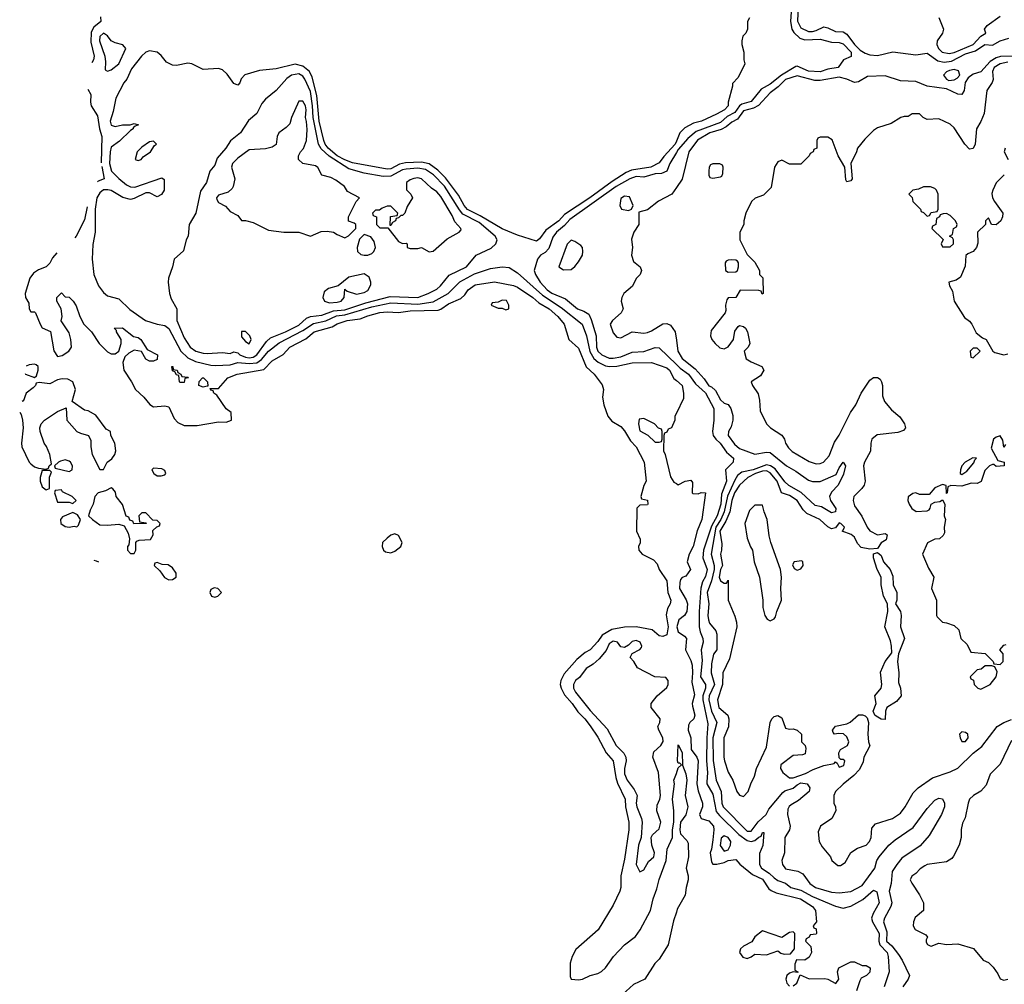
# Model space of a CAD drawing. Header units: inches. Extents: x 2380053 to 2584298, y 380219 to 546618.
# Tile 314 of 656: x 2536572 to 2541712, y 403484 to 408520. Entities that reach past the tile are written whole.
import ezdxf

# ---------------------------------------------------------------- set-up
doc = ezdxf.new("R2010")
doc.units = ezdxf.units.IN
doc.header["$MEASUREMENT"] = 0
doc.layers.add('C5430', color=7, linetype='Continuous')
doc.layers.add('C5440', color=7, linetype='Continuous')

msp = doc.modelspace()

# ---------------------------------------------------------------- linework, layer by layer
at = {"layer": 'C5430', "color": 2}
for points, elevation in [([(2536994.4, 408534.4), (2536994.8, 408510), (2536958.4, 408481.6), (2536944.4, 408455.6), (2536942.6, 408402.6), (2536961.3, 408330), (2536957.6, 408310), (2536948.1, 408295.6)], 2), ([(2540000, 407886.2), (2539993.4, 407870), (2539934.2, 407805.8), (2539910, 407772), (2539866, 407750), (2539765.4, 407734.6), (2539737.8, 407722.2), (2539664.2, 407675.8), (2539548.5, 407590), (2539416.3, 407503.7), (2539386.7, 407470), (2539318.6, 407421.4), (2539284.9, 407375.1), (2539270, 407364.5), (2539170, 407395.4), (2539090, 407428.5), (2538976.3, 407496.3), (2538910, 407529.8), (2538892.4, 407550), (2538863.4, 407603.4), (2538794.8, 407694.8), (2538754.8, 407734.8), (2538710, 407767.9), (2538670, 407776.8), (2538586.5, 407773.5), (2538554.3, 407765.7), (2538510, 407741.2), (2538490, 407739.8), (2538310, 407773.3), (2538270, 407788.1), (2538229.7, 407810), (2538183.1, 407850), (2538167.1, 407870), (2538158.9, 407890), (2538135.5, 407990), (2538123.5, 408123.5), (2538099.5, 408219.5), (2538084.4, 408250), (2538050, 408277.2), (2538010, 408287.4), (2537910, 408263.9), (2537824.5, 408255.5), (2537748, 408232), (2537729, 408211), (2537720.5, 408190), (2537710, 408178), (2537690, 408187), (2537655.9, 408235.9), (2537630, 408258), (2537610, 408264.7), (2537530, 408259.3), (2537470, 408289.6), (2537450, 408292.8), (2537390, 408280.5), (2537370, 408282.6), (2537338.2, 408298.2), (2537310, 408333), (2537290, 408349.7), (2537250, 408356.9), (2537230.8, 408350), (2537207.7, 408330), (2537155.9, 408264.1), (2537131, 408210), (2537116, 408190), (2537074, 408110), (2537059.9, 408040.1), (2537044.4, 407990), (2537048.9, 407968.9), (2537070, 407963), (2537109.4, 407970.6), (2537149.2, 407970.8), (2537170, 407978), (2537191.6, 407971.6), (2537175.3, 407964.7), (2537164.7, 407955.3), (2537164.7, 407950), (2537150, 407941.2), (2537093.6, 407886.4), (2537050, 407855.1), (2537044.4, 407830), (2537041.2, 407770), (2537052, 407730), (2537090, 407690.4), (2537130, 407657.6), (2537150, 407648), (2537173.8, 407646.2), (2537314.4, 407694.4), (2537325.4, 407685.4), (2537326.8, 407630), (2537312.7, 407607.3), (2537290, 407596), (2537250, 407616), (2537230, 407616), (2537170, 407586.6), (2537150, 407582), (2537110, 407591.5), (2537050, 407628.4), (2537032.5, 407632.5), (2537010, 407631.9), (2536990, 407615.4), (2536975.2, 407590), (2536965.2, 407530), (2536966, 407410), (2536953, 407347), (2536950.3, 407270), (2536958.9, 407190), (2536983.7, 407130), (2537010, 407095.5), (2537030, 407079.1), (2537090, 407062), (2537147.6, 407007.6), (2537229, 406949), (2537290, 406930.7), (2537330, 406924), (2537350, 406907.3), (2537412.9, 406790), (2537450, 406754.3), (2537490, 406735.3), (2537570, 406715.6), (2537594.1, 406714.1), (2537670, 406717.5), (2537710, 406730.2), (2537770, 406724.6), (2537810, 406729.3), (2537834.7, 406745.3), (2537871.1, 406790), (2537926.6, 406833.4), (2538050, 406898), (2538105.6, 406934.4), (2538170, 406948.5), (2538226.6, 406973.4), (2538270, 406979.8), (2538410, 407020.5), (2538510, 407041), (2538650, 407035.3), (2538730, 407047.2), (2538809.6, 407090), (2538869.1, 407150.9), (2538946.4, 407193.6), (2539030, 407221.7), (2539090, 407230.4), (2539126.9, 407226.9), (2539170, 407198.4), (2539301.2, 407081.2), (2539398.1, 407018.1), (2539508.5, 406930), (2539531.4, 406870), (2539548.1, 406788.1), (2539570, 406751.8), (2539591.6, 406731.6), (2539630, 406712.4), (2539651, 406709), (2539690, 406711.3), (2539770, 406728.8), (2539870.4, 406730.4), (2539950, 406702), (2539964, 406690), (2539987.6, 406647.6), (2540000, 406636.7)], 6), ([(2536927.1, 408157.7), (2536944, 408130), (2536941.6, 408090), (2536944.9, 408070), (2536977.7, 408017.7), (2536988.2, 407950), (2537001.6, 407910), (2536996.6, 407772.7)], 2), ([(2540000, 407826.6), (2539965.5, 407770), (2539950, 407729.6), (2539922.8, 407717.2), (2539890, 407714.8), (2539830, 407698.7), (2539790, 407700.9), (2539757.1, 407690), (2539686, 407650), (2539443.1, 407476.9), (2539415.2, 407444.8), (2539374.4, 407410), (2539355.6, 407384.4), (2539334.1, 407325.9), (2539314.6, 407305.4), (2539290.8, 407290), (2539274.8, 407270), (2539258, 407210), (2539263.8, 407190), (2539288.8, 407150), (2539326.4, 407110), (2539350, 407092.4), (2539422, 407062), (2539484, 407010), (2539517.7, 406997.7), (2539542.3, 406982.3), (2539555.6, 406955.6), (2539581.1, 406870), (2539583.6, 406810), (2539590.4, 406790), (2539610.6, 406770), (2539650, 406753.4), (2539670, 406752.9), (2539710, 406760.3), (2539770, 406783.7), (2539830, 406787.2), (2539890, 406808.7), (2539910, 406806.4), (2540000, 406720.4)], 10), ([(2537000.1, 407753), (2537013.4, 407690), (2536982.4, 407677.6), (2536977.6, 407673.4)], 2), ([(2540000, 407644.7), (2539976, 407610), (2539907.5, 407572.5), (2539850, 407528), (2539804.7, 407515.3), (2539804.7, 407450), (2539778, 407410), (2539766.4, 407373.6), (2539771, 407330), (2539766, 407290), (2539776.9, 407256.9), (2539811.3, 407230), (2539818, 407210), (2539811.3, 407190), (2539790.7, 407169.3), (2539770.6, 407129.4), (2539726, 407090), (2539716, 407070), (2539711.3, 407050), (2539722, 407010), (2539712, 406990), (2539666, 406950), (2539654.8, 406930), (2539670, 406886), (2539690, 406862.8), (2539710, 406858.8), (2539770, 406890.8), (2539830, 406884), (2539850, 406887.3), (2539870, 406894.8), (2539930, 406932), (2539950, 406934), (2539970, 406924.7), (2539994, 406890), (2540000, 406847.2)], 14), ([(2536924.8, 407543), (2536910, 407475.3), (2536866, 407390), (2536859.2, 407381.1)], 2), ([(2536766.5, 407302.6), (2536742.9, 407277.1), (2536730, 407249.2), (2536710, 407229.2), (2536670, 407214), (2536643.4, 407196.6), (2536624.9, 407170), (2536601, 407090), (2536602, 407070), (2536619.6, 407039.6), (2536622, 407010), (2536630, 406994), (2536650, 406994), (2536654, 406990), (2536678, 406930), (2536690, 406912), (2536732, 406892), (2536750.9, 406790.9), (2536770, 406762), (2536793.6, 406766.4), (2536828, 406790), (2536842, 406810), (2536839, 406850), (2536830, 406886), (2536788, 406948), (2536794, 406970), (2536789, 407010), (2536766, 407050), (2536766, 407070), (2536790, 407094), (2536810, 407074), (2536830, 407072), (2536851.1, 407051.1), (2536866.4, 407026.4), (2536886, 406970), (2536906.8, 406930), (2536946, 406890), (2536986, 406830), (2537030, 406786), (2537050, 406776), (2537070, 406776), (2537088.7, 406790), (2537102, 406830), (2537102, 406850), (2537078, 406890), (2537078, 406898), (2537066, 406910), (2537109.1, 406910.9), (2537166, 406866), (2537190, 406861), (2537204.7, 406850), (2537238, 406798), (2537291.3, 406770), (2537290, 406746), (2537270, 406738), (2537250, 406738), (2537230, 406748), (2537208, 406788), (2537170, 406794), (2537141.4, 406778.6), (2537120.7, 406759.3), (2537111, 406730), (2537114.8, 406690), (2537156, 406630), (2537176, 406590), (2537220.7, 406550), (2537250.7, 406510.7), (2537270, 406498), (2537330, 406504.7), (2537350, 406498), (2537378, 406438), (2537397.3, 406417.3), (2537430, 406402), (2537498.6, 406401.4), (2537610, 406421), (2537650, 406418), (2537678, 406430), (2537675.3, 406470), (2537650, 406488), (2537600.4, 406560.4), (2537586, 406570), (2537582, 406582), (2537570, 406586), (2537566, 406594), (2537610, 406594), (2537658, 406650), (2537708, 406670), (2537846.2, 406693.8), (2537890, 406738.8), (2537947.2, 406772.8), (2537982.7, 406810), (2538065.3, 406854.7), (2538110, 406890.3), (2538204, 406916), (2538230, 406931.8), (2538282, 406950), (2538350, 406957.6), (2538390, 406974.6), (2538451.7, 406991.7), (2538490, 406994.9), (2538550, 406992.2), (2538610, 407000.3), (2538756.1, 407003.9), (2538771.1, 407008.9), (2538810, 407035.8), (2538875.1, 407064.9), (2538895.9, 407084.1), (2538914, 407110), (2538950, 407136.3), (2539050, 407150.7), (2539150, 407133), (2539170, 407124), (2539250.5, 407070), (2539281.7, 407041.7), (2539335.5, 407010), (2539380.7, 406970), (2539414, 406930), (2539438.8, 406850), (2539490, 406804.7), (2539528.5, 406708.5), (2539570.8, 406670), (2539613.2, 406613.2), (2539618.8, 406590), (2539614.8, 406550), (2539620.7, 406510), (2539642, 406450), (2539663.4, 406423.4), (2539710, 406395.8), (2539730, 406373), (2539760.7, 406320.7), (2539790.4, 406290), (2539832.4, 406210), (2539842, 406110), (2539831, 406089), (2539814, 406030), (2539818, 406018), (2539850, 406012), (2539851.1, 405991.1), (2539850, 405988), (2539810, 405986), (2539794, 405970), (2539791.3, 405850), (2539811.6, 405808.4), (2539811.6, 405788.4), (2539802, 405770), (2539804.7, 405750), (2539822, 405730), (2539879.8, 405699.8), (2539899.8, 405679.8), (2539911, 405650), (2539950, 405591.3), (2539955.3, 405530), (2539970.4, 405490), (2539967.7, 405470), (2539954.6, 405445.4), (2539947.5, 405412.5), (2539956.4, 405350), (2539950, 405309.2), (2539930, 405299.3), (2539910, 405302.7), (2539873.8, 405333.8), (2539790, 405349.5), (2539729.3, 405349.3), (2539663.7, 405336.3), (2539613.3, 405306.7), (2539590, 405273.2), (2539550.5, 405230), (2539524.4, 405215.6), (2539480.5, 405179.5), (2539414.3, 405105.7), (2539396.4, 405070), (2539394, 405050), (2539398.4, 405030), (2539415.9, 404995.9), (2539455.8, 404950), (2539485.8, 404905.8), (2539522, 404870), (2539550, 404834), (2539590, 404774.8), (2539633.3, 404693.3), (2539670.2, 404650.2), (2539683.8, 404563.8), (2539693.4, 404533.4), (2539732.9, 404450), (2539734.6, 404410), (2539751.8, 404330), (2539751.7, 404290), (2539730, 404138), (2539710.3, 404050), (2539710.3, 403990), (2539704.4, 403970), (2539670, 403897.2), (2539591.3, 403768.7), (2539474.4, 403665.6), (2539456.4, 403630), (2539445.7, 403594.3), (2539445.5, 403525.5), (2539450.9, 403510.9), (2539490, 403507.3), (2539510, 403510.7), (2539549.7, 403530.3), (2539590, 403540.4), (2539610, 403550.6), (2539629.4, 403570), (2539672.7, 403630), (2539729.6, 403690), (2539786.3, 403733.7), (2539811.3, 403768.7), (2539865.1, 403870), (2539878.4, 403930), (2539898.3, 403981.7), (2539910, 404031.3), (2539947.3, 404130), (2539952.7, 404190), (2539979, 404250), (2539979, 404290), (2539986, 404330), (2539986, 404390), (2539979.5, 404450), (2539989.6, 404530), (2539987.6, 404550), (2540000, 404585.4)], 2), ([(2536600.2, 406672.1), (2536602, 406670), (2536650, 406652), (2536659, 406661), (2536668.7, 406690), (2536668, 406710), (2536658, 406718), (2536650, 406722)], 2), ([(2536650, 406722), (2536621.4, 406718.6), (2536605.5, 406710.4)], 2), ([(2536572, 406470.6), (2536578.8, 406458.8), (2536587.3, 406430), (2536590.5, 406389.5), (2536582, 406310), (2536584, 406290), (2536621, 406210), (2536630, 406201), (2536650, 406186), (2536670, 406178), (2536710, 406174), (2536722, 406178), (2536726, 406190), (2536738, 406202), (2536729.3, 406250), (2536712.3, 406292.3), (2536699, 406310), (2536679, 406370), (2536677.2, 406390), (2536684, 406410), (2536702, 406430), (2536770, 406474), (2536814, 406494), (2536818.8, 406430), (2536870.7, 406370.7), (2536890, 406361), (2536932, 406350), (2536943.6, 406323.6), (2536942.8, 406290), (2536951, 406250), (2536990, 406172), (2537010, 406172), (2537028.7, 406210), (2537052.3, 406227.7), (2537069, 406250), (2537073.2, 406270), (2537069.1, 406309.1), (2537048, 406350), (2537046, 406370), (2537023.1, 406383.1), (2536970, 406455.3), (2536930, 406478), (2536910, 406482), (2536846, 406526), (2536864, 406590), (2536848.7, 406630), (2536823.2, 406643.2), (2536794.4, 406645.6)], 2), ([(2536794.4, 406645.6), (2536770, 406639), (2536730, 406619), (2536674, 406626), (2536658, 406622), (2536654, 406610), (2536642, 406598), (2536606, 406570), (2536590, 406526), (2536586.4, 406531.4)], 2), ([(2540000, 406466.6), (2539992, 406450), (2539991.6, 406428.4), (2539974, 406390), (2539958, 406382), (2539950, 406366), (2539938, 406362), (2539934, 406350), (2539932, 406270), (2539942, 406250), (2539970, 406134), (2539986, 406106), (2540000, 406097.8)], 6), ([(2536985, 405687.3), (2536973.6, 405693.6), (2536960.8, 405696.9)], 2), ([(2540000, 403861.5), (2539985.2, 403814.8), (2539957.3, 403690), (2539910, 403615.3), (2539887.7, 403592.3), (2539836, 403510), (2539776.3, 403483.7), (2539718, 403430), (2539690, 403412.7), (2539650, 403392.3), (2539514.9, 403345.1), (2539498.8, 403321.2), (2539498.4, 403290), (2539508.8, 403268.8), (2539530, 403253), (2539550, 403248.2), (2539610, 403248.2), (2539708, 403270), (2539790, 403299.1), (2539851.9, 403308.1), (2539910, 403324.9), (2539947.1, 403327.1), (2539990, 403317.3), (2540000, 403320.8)], 2)]:
    msp.add_lwpolyline(points, dxfattribs=dict(at, elevation=elevation))
for points, elevation in [([(2537010, 408449.6), (2536990, 408432), (2536988, 408410), (2537017.1, 408330), (2537020.7, 408299.3), (2537018, 408258), (2537030, 408252), (2537050, 408258), (2537088.7, 408290), (2537126.6, 408370), (2537110, 408389.3), (2537070, 408398.7), (2537049.6, 408409.6), (2537030, 408436.2)], 6), ([(2538030, 408236.9), (2537991, 408230), (2537966.9, 408213.1), (2537910.4, 408149.6), (2537854.9, 408105.1), (2537836.7, 408083.3), (2537810.6, 408030), (2537766.6, 407993.4), (2537724, 407930), (2537672, 407888), (2537647.7, 407850), (2537603.4, 407796.6), (2537590, 407761.2), (2537564, 407730), (2537547.3, 407670), (2537515.3, 407624.7), (2537490.7, 407510), (2537457.3, 407450), (2537450.8, 407390), (2537441, 407370), (2537426.8, 407313.2), (2537378.8, 407270), (2537370.5, 407230), (2537348.4, 407170), (2537346.4, 407150), (2537354.4, 407090), (2537363.4, 407063.4), (2537392.7, 407010), (2537393, 406950), (2537430, 406858.8), (2537462, 406810), (2537491, 406790), (2537530, 406779.5), (2537550, 406777.1), (2537630, 406782.8), (2537670, 406778), (2537690, 406786.8), (2537710, 406780.7), (2537720.7, 406770), (2537750, 406758), (2537770, 406754.4), (2537790, 406757.8), (2537809.6, 406770), (2537860.6, 406839.4), (2537881.7, 406858.3), (2537959.5, 406890), (2538030, 406926), (2538070, 406961.1), (2538089.8, 406970.2), (2538150, 406976.9), (2538210, 407000.6), (2538270, 407005.5), (2538378.4, 407041.6), (2538505.2, 407074.8), (2538650, 407069.2), (2538705.2, 407090), (2538750, 407113.4), (2538769.3, 407130), (2538813.6, 407186.4), (2538904, 407230), (2538955.3, 407290), (2539033.3, 407326.7), (2539057.2, 407350), (2539063.7, 407370), (2539054.5, 407390), (2538970, 407462), (2538885.4, 407505.4), (2538867.3, 407527.3), (2538790, 407650.9), (2538732.2, 407710), (2538690, 407738.8), (2538650, 407744.8), (2538590, 407740.3), (2538570, 407736.8), (2538510, 407703.9), (2538470, 407702.2), (2538370, 407718.7), (2538290, 407742.2), (2538186.7, 407806.7), (2538145.4, 407845.4), (2538131.6, 407870), (2538103.9, 408010), (2538101.2, 408070), (2538090, 408144.5), (2538061.1, 408210), (2538050, 408225.6)], 10), ([(2538050, 408095.3), (2538030, 408095.3), (2537991, 408010), (2537982.8, 407977.2), (2537963.5, 407956.5), (2537924.7, 407930), (2537916, 407910), (2537910, 407868.7), (2537890, 407854), (2537854.4, 407845.6), (2537770, 407841.2), (2537710, 407797.2), (2537682.8, 407770), (2537677.3, 407750), (2537694.8, 407690), (2537686, 407650), (2537681, 407639), (2537659.8, 407620.2), (2537610, 407604), (2537598.8, 407590), (2537600.7, 407580.7), (2537610, 407566), (2537646.4, 407546.4), (2537670, 407518), (2537710, 407498), (2537730, 407471.3), (2537750, 407471), (2537790, 407461), (2537870, 407422), (2537950.6, 407410.6), (2538030, 407410.8), (2538090, 407390.7), (2538145.1, 407414.9), (2538176.8, 407416.8), (2538210.9, 407410.9), (2538230, 407398), (2538270, 407382), (2538288.4, 407391.6), (2538326, 407430), (2538326, 407450), (2538318, 407458), (2538288.7, 407468.7), (2538288, 407490), (2538328.4, 407571.6), (2538346, 407590), (2538283.1, 407623.1), (2538268, 407650), (2538223.1, 407683.1), (2538196.4, 407696.4), (2538150, 407708.7), (2538128.7, 407748.7), (2538116.4, 407756.4), (2538050, 407768.7), (2538028, 407790), (2538028, 407810), (2538038, 407830), (2538053.2, 407846.8), (2538069, 407890), (2538072.8, 407947.2), (2538070, 407988), (2538063.7, 408010), (2538067.3, 408050), (2538064.5, 408070)], 14), ([(2537270, 407886), (2537250, 407882), (2537210, 407855.3), (2537184.7, 407830), (2537174, 407790), (2537190, 407784.7), (2537206, 407790), (2537216.4, 407803.6), (2537255.3, 407830), (2537276.4, 407863.6), (2537286, 407870)], 10), ([(2538650, 407694), (2538630, 407691.8), (2538610, 407684), (2538591.3, 407670), (2538592, 407632), (2538614, 407610), (2538622, 407590), (2538595.3, 407544.7), (2538582, 407510), (2538570, 407498), (2538562, 407498), (2538550, 407486), (2538538, 407482), (2538534, 407470), (2538518, 407462), (2538510, 407446), (2538506, 407446), (2538507.3, 407492.7), (2538542, 407498), (2538546, 407510), (2538510, 407546), (2538490, 407546), (2538463.6, 407536.4), (2538450, 407526), (2538430, 407526), (2538414, 407510), (2538418, 407498), (2538434, 407490), (2538434, 407450), (2538452.7, 407432.7), (2538494, 407434), (2538550, 407362), (2538570, 407352), (2538590, 407354), (2538594, 407350), (2538594, 407330), (2538610, 407324.7), (2538650, 407324.7), (2538670, 407331.3), (2538710, 407307.3), (2538730, 407311), (2538803.2, 407376.8), (2538866, 407410), (2538876.4, 407423.6), (2538875.3, 407430), (2538844.1, 407464.1), (2538830, 407497.2), (2538770, 407597.2), (2538750, 407621.2), (2538721.2, 407641.2), (2538670, 407689)], 14), ([(2539730, 407598), (2539710, 407586), (2539704.7, 407550), (2539714, 407530), (2539750, 407524.7), (2539766, 407530), (2539775.3, 407550), (2539754.6, 407594.6)], 14), ([(2538370, 407398), (2538346.4, 407373.6), (2538334, 407330), (2538336, 407310), (2538353.7, 407293.7), (2538370.5, 407290.5), (2538390, 407290.4), (2538410, 407299.1), (2538420.9, 407310), (2538429.4, 407330), (2538422, 407362), (2538405.6, 407385.6)], 14), ([(2539450, 407368.7), (2539430, 407348), (2539386, 407230), (2539410, 407214.8), (2539450, 407216), (2539470, 407231), (2539490, 407256), (2539509.4, 407290), (2539511.8, 407310), (2539509.2, 407330), (2539500.9, 407340.9), (2539470, 407362)], 14), ([(2538370, 407194), (2538290, 407175.3), (2538234, 407130), (2538183.5, 407116.5), (2538160.7, 407099.3), (2538154.8, 407070), (2538162.8, 407050), (2538190, 407042.6), (2538230, 407044.9), (2538249.6, 407050.4), (2538266, 407070), (2538270, 407114), (2538282, 407102), (2538330, 407087.3), (2538370, 407096), (2538390, 407106.8), (2538404.7, 407135.3), (2538405.2, 407150), (2538395.5, 407175.5)], 14), ([(2539090, 407055.3), (2539070, 407046), (2539038, 407042), (2539034, 407030), (2539070, 407014), (2539090, 407014), (2539110, 407004.7), (2539126, 407010), (2539126, 407030), (2539113.6, 407053.6)], 2), ([(2537730, 406892.3), (2537730, 406864.9), (2537750, 406839.3), (2537770, 406828.4), (2537780.7, 406850), (2537772.6, 406870), (2537750, 406891.5)], 14), ([(2537410, 406626), (2537406, 406630), (2537402, 406662), (2537390, 406666), (2537382, 406682), (2537370, 406686), (2537366, 406710), (2537372, 406710), (2537374, 406694), (2537394, 406690), (2537398, 406678), (2537414, 406670), (2537418, 406658), (2537450, 406654), (2537454, 406650), (2537434, 406646), (2537430, 406626)], 2), ([(2537530, 406602), (2537508, 406610), (2537508.4, 406631.6), (2537526, 406650), (2537532, 406650), (2537552, 406630), (2537554, 406606), (2537550, 406606)], 2), ([(2539830, 406438), (2539805.4, 406434.6), (2539802, 406410), (2539810, 406374), (2539851.3, 406351.3), (2539890, 406314), (2539910, 406314), (2539922, 406318), (2539926, 406330), (2539926, 406370), (2539922, 406382), (2539907.3, 406387.3), (2539886, 406410)], 6), ([(2536810, 406222), (2536785.4, 406214.6), (2536774, 406210), (2536754, 406190), (2536758, 406178), (2536830, 406162), (2536846, 406170), (2536848, 406190), (2536838, 406210), (2536830, 406215.3)], 2), ([(2536730, 406166), (2536690, 406166), (2536678, 406130), (2536678, 406110), (2536690, 406082), (2536710, 406064.7), (2536727.3, 406072.7), (2536728, 406132), (2536738, 406158)], 2), ([(2537270, 406178), (2537262, 406170), (2537272, 406150), (2537290, 406138), (2537310, 406138), (2537330, 406144.7), (2537335.3, 406150), (2537330, 406166), (2537314.6, 406174.6)], 2), ([(2536790, 406066), (2536758, 406062), (2536754, 406050), (2536770, 406002), (2536830, 406002), (2536850, 405994), (2536866, 406010), (2536846, 406030), (2536795.3, 406055.3)], 2), ([(2537050, 406075.3), (2537019.8, 406060.2), (2536982, 406050), (2536964.7, 406030), (2536956, 405990), (2536939.8, 405960.2), (2536931.3, 405930), (2536951.3, 405910), (2536990, 405882.8), (2537030, 405881), (2537090, 405886), (2537118, 405878), (2537138.8, 405838.8), (2537146, 405810), (2537142, 405778), (2537134, 405770), (2537134, 405750), (2537150, 405734), (2537170, 405734), (2537178, 405750), (2537178, 405790), (2537183.1, 405796.9), (2537196.4, 405803.6), (2537254, 405806), (2537268, 405830), (2537267.3, 405852.7), (2537287.3, 405872.7), (2537302, 405878), (2537306, 405890), (2537290, 405906), (2537267.3, 405907.3), (2537230, 405946), (2537210, 405946), (2537194, 405930), (2537198, 405898), (2537230, 405894), (2537234, 405890), (2537168, 405888), (2537162, 405902), (2537147.3, 405907.3), (2537142, 405922), (2537127.3, 405927.3), (2537108.9, 405988.9), (2537075.3, 406030), (2537072.9, 406052.9), (2537058, 406070)], 2), ([(2536850, 405948), (2536796, 405924), (2536784.7, 405910), (2536786, 405890), (2536810, 405874.8), (2536830, 405871), (2536856, 405876), (2536870, 405872), (2536879, 405881), (2536888.7, 405910), (2536874.6, 405934.6)], 2), ([(2538530, 405835.3), (2538510, 405829), (2538490, 405814), (2538466.8, 405790), (2538464.7, 405770), (2538471.1, 405751.1), (2538481, 405741), (2538510, 405736), (2538530, 405746), (2538562, 405770), (2538568.7, 405790), (2538550, 405828)], 2), ([(2537290, 405686), (2537278, 405682), (2537274, 405670), (2537302.8, 405642.8), (2537327.9, 405607.9), (2537350, 405596), (2537370, 405598), (2537388, 405610), (2537389, 405630), (2537370, 405659), (2537346.4, 405673.6), (2537316.4, 405676.4)], 2), ([(2537586.8, 405553.2), (2537570, 405546), (2537564.7, 405530), (2537574, 405510), (2537590, 405506), (2537606, 405510), (2537626, 405530), (2537606, 405550)], 2), ([(2539790, 405278.4), (2539770, 405274), (2539750, 405254), (2539730, 405242), (2539710, 405245.2), (2539692.7, 405270), (2539670, 405275.6), (2539650, 405261.2), (2539633.8, 405226.2), (2539596.7, 405183.3), (2539564.9, 405155.1), (2539530, 405132.7), (2539493.5, 405086.5), (2539474, 405070), (2539463.8, 405050), (2539463.1, 405030), (2539472.7, 405010), (2539550, 404912.7), (2539638.3, 404818.3), (2539684.9, 404730), (2539725.5, 404690), (2539736.3, 404670), (2539737.3, 404650), (2539728.7, 404610), (2539730, 404582), (2539742.4, 404550), (2539780.5, 404500.5), (2539796, 404470), (2539790.8, 404430), (2539794, 404410), (2539817.3, 404350), (2539820.7, 404330), (2539816, 404250), (2539801.6, 404210), (2539791, 404110), (2539810, 404072), (2539830, 404082), (2539854.5, 404125.5), (2539882.7, 404150), (2539886.6, 404170), (2539872, 404210), (2539868.7, 404250), (2539876, 404264), (2539910, 404296), (2539918.7, 404330), (2539898, 404390), (2539900.1, 404419.9), (2539914, 404450), (2539917.6, 404470), (2539906, 404590), (2539877.2, 404670), (2539882.7, 404697.3), (2539919.3, 404730), (2539931.4, 404751.4), (2539929.4, 404770), (2539909.2, 404810), (2539904, 404830), (2539914, 404850), (2539915.3, 404870), (2539868, 404930), (2539868, 404950), (2539899, 404990), (2539950, 405034), (2539957.4, 405050), (2539958, 405070), (2539945.6, 405085.6), (2539888, 405090), (2539796.4, 405136.4), (2539778, 405170), (2539758, 405190), (2539768.7, 405211.3), (2539810, 405231.3), (2539817.5, 405242.5), (2539819.3, 405250), (2539811.1, 405271.1)], 6)]:
    msp.add_lwpolyline(points, close=True, dxfattribs=dict(at, elevation=elevation))
at = {"layer": 'C5440', "color": 2}
for points, elevation in [([(2540639.1, 408670), (2540632.4, 408512.4), (2540650, 408477), (2540690, 408458.3), (2540710, 408459), (2540730, 408463.6), (2540770, 408483.1), (2540790, 408478.4), (2540830, 408458), (2540870, 408456), (2540890, 408445.3), (2540929.1, 408390), (2540960.1, 408360.1), (2540984.9, 408344.9), (2541010, 408336.5), (2541050, 408333), (2541130, 408352.4), (2541250, 408336.4), (2541310, 408344.9), (2541365.5, 408305.5), (2541398.4, 408298.4), (2541436, 408304), (2541510, 408342.2), (2541562.3, 408357.7), (2541610, 408390.2), (2541650, 408387.3), (2541689.8, 408410.2), (2541736.4, 408423.6)], 14), ([(2540602.6, 408610), (2540596.5, 408510), (2540603.6, 408470), (2540612.8, 408452.8), (2540643.7, 408423.7), (2540670, 408414.3), (2540750, 408418.9), (2540810, 408402), (2540850, 408401.1), (2540870, 408394), (2540912.2, 408350), (2540912.5, 408327.5), (2540872, 408310), (2540844.7, 408270), (2540790, 408262), (2540750, 408247.2), (2540690, 408251.2), (2540630, 408277), (2540624.4, 408275.6), (2540549.4, 408230.6), (2540490, 408183.1), (2540442.4, 408157.6), (2540390, 408092.8), (2540341.6, 408078.4), (2540330, 408069.8), (2540304.9, 408035.1), (2540265.1, 408014.9), (2540230, 407982.7), (2540103, 407937), (2540059.7, 407900.3), (2540010, 407843.1), (2540000, 407826.6)], 10), ([(2541370, 408532), (2541394.4, 408470), (2541390, 408449.3), (2541362, 408410), (2541360.5, 408390), (2541368.4, 408370), (2541387.7, 408350), (2541423.6, 408343.6), (2541450, 408348.3), (2541550, 408390.3), (2541590, 408434.8), (2541615.3, 408450), (2541609, 408470), (2541622, 408490), (2541690, 408538)], 18), ([(2540382, 408530), (2540371.3, 408510), (2540372, 408470), (2540362, 408450), (2540346.4, 408433.6), (2540341, 408410), (2540341, 408390), (2540352, 408350), (2540352, 408310), (2540358, 408290), (2540322, 408218), (2540292.7, 408187.3), (2540292.7, 408172.7), (2540270.8, 408090), (2540270.8, 408070), (2540250.8, 408050), (2540210, 408027.3), (2540130.8, 407990), (2540090, 407980.5), (2540044.8, 407955.2), (2540018, 407930), (2540000, 407886.2)], 6), ([(2541754, 408330), (2541691.9, 408328.1), (2541670, 408321.1), (2541638.2, 408301.8), (2541590, 408247.3), (2541550, 408236.2), (2541523.6, 408216.4), (2541508.5, 408191.5), (2541502, 408150), (2541490, 408129.2), (2541470, 408132), (2541410, 408158.9), (2541310, 408172.6), (2541250, 408198), (2541170, 408200.4), (2541090, 408227.1), (2540997.2, 408222.8), (2540950, 408195.6), (2540930, 408192), (2540889.3, 408210), (2540850, 408219.8), (2540750, 408202.2), (2540722.5, 408202.5), (2540630, 408226.9), (2540570, 408208.4), (2540531.1, 408168.9), (2540490, 408137.4), (2540428.5, 408071.5), (2540402.3, 408057.7), (2540350, 408044.4), (2540319.8, 408000.2), (2540290, 407985.6), (2540260, 407960), (2540234.1, 407945.9), (2540174.9, 407930), (2540110, 407891.2), (2540064.9, 407830), (2540030, 407688), (2540000, 407644.7)], 14), ([(2541730, 408297.8), (2541690.6, 408290), (2541659.5, 408270), (2541650.3, 408250), (2541653, 408207), (2541648.1, 408191.9), (2541621, 408150), (2541607.3, 408030), (2541590, 407988.7), (2541566, 407950), (2541560.5, 407870), (2541550, 407848), (2541530, 407844), (2541506.6, 407870), (2541450, 407955.3), (2541430, 407974), (2541370, 408002), (2541310, 407999), (2541288, 408010), (2541270, 408028), (2541231.6, 408028.4), (2541210, 408015.3), (2541190, 408015.3), (2541171.1, 408008.9), (2541122, 407978), (2541050, 407955.3), (2541030, 407942), (2540983.5, 407896.5), (2540946, 407850), (2540941, 407830), (2540910.8, 407770), (2540917.3, 407690), (2540910, 407679), (2540890, 407674), (2540883.9, 407683.9), (2540879, 407750), (2540844, 407810), (2540813.6, 407893.6), (2540790, 407906), (2540750, 407906), (2540738, 407902), (2540734, 407890), (2540734, 407850), (2540718, 407842), (2540714, 407830), (2540698, 407822), (2540694, 407810), (2540650, 407766), (2540590, 407766), (2540550, 407786), (2540530, 407778), (2540512, 407750), (2540495.3, 407644.7), (2540455.3, 407604.7), (2540411.1, 407588.9), (2540392, 407570), (2540362, 407510), (2540352, 407470), (2540352, 407450), (2540332, 407410), (2540332, 407370), (2540370, 407294), (2540410, 407254), (2540434, 407210), (2540434, 407190), (2540451.6, 407171.6), (2540454, 407090), (2540447.3, 407087.3), (2540442, 407102), (2540430, 407106), (2540332.7, 407107.3), (2540311, 407069), (2540270, 407068), (2540262.8, 407057.2), (2540256, 407030), (2540258, 407002), (2540254, 406990), (2540182, 406898), (2540178, 406870), (2540184.7, 406850), (2540202, 406830), (2540227.3, 406807.3), (2540250, 406801), (2540270, 406811.3), (2540299, 406850), (2540306, 406894), (2540322, 406918), (2540330, 406922.8), (2540350, 406918.8), (2540361, 406910), (2540371, 406890), (2540382.8, 406830), (2540374, 406810), (2540353.7, 406790), (2540364.6, 406750), (2540390, 406733.1), (2540446.8, 406710), (2540456, 406690), (2540439.2, 406660.8), (2540391.3, 406630), (2540398, 406610), (2540426.4, 406566.4), (2540434.4, 406534.4), (2540438, 406478), (2540471.3, 406410), (2540491.3, 406390), (2540550.4, 406350.4), (2540564.9, 406330), (2540570.6, 406310), (2540585.1, 406285.1), (2540605.1, 406265.1), (2540692.8, 406212.8), (2540730, 406202), (2540750, 406203), (2540768.7, 406210), (2540797.1, 406242.9), (2540826.2, 406313.8), (2540850, 406351), (2540909.2, 406470), (2540937.2, 406510), (2540964, 406570), (2541010, 406638), (2541030, 406652), (2541050, 406652), (2541063.6, 406643.6), (2541071.3, 406630), (2541076, 406610), (2541076.9, 406556.9), (2541086.4, 406526.4), (2541123.5, 406483.5), (2541166.4, 406446.4), (2541190.7, 406410.7), (2541196, 406390), (2541185.4, 406374.6), (2541155.5, 406364.5), (2541048, 406352), (2541021, 406330), (2541014.8, 406310), (2541013.2, 406266.8), (2540982, 406210), (2540976.3, 406190), (2540984.9, 406110), (2540980.7, 406090), (2540968.3, 406071.7), (2540926.8, 406030), (2540922.8, 406010), (2540930, 405982), (2540967.7, 405927.7), (2540996, 405870), (2541010, 405851.3), (2541050, 405830.8), (2541090, 405837.3), (2541101, 405830), (2541095.3, 405804.7), (2541070, 405789), (2541050, 405759), (2541010, 405755.6), (2540964.8, 405764.8), (2540945.6, 405785.6), (2540930, 405818), (2540912.2, 405832.2), (2540866, 405850), (2540869.3, 405850.7), (2540878.4, 405870), (2540859, 405890), (2540850, 405894), (2540830, 405868), (2540810, 405861.2), (2540790, 405872.7), (2540749, 405910), (2540681.3, 405941.3), (2540661.4, 405961.4), (2540630, 406009.2), (2540590, 406035.6), (2540549.3, 406050), (2540526.9, 406110), (2540490, 406154.7), (2540470, 406164.2), (2540450, 406162.3), (2540413, 406150), (2540372.4, 406130), (2540330, 406089.6), (2540303.8, 406050), (2540288.8, 406010), (2540278.8, 405950), (2540258.1, 405901.9), (2540227, 405850), (2540236.7, 405783.3), (2540236.3, 405750), (2540230.8, 405730), (2540240.5, 405670), (2540230, 405649), (2540222.6, 405610), (2540230, 405590.8), (2540250, 405578), (2540262, 405578), (2540270, 405594), (2540271.3, 405490), (2540306, 405406), (2540314.4, 405374.4), (2540314.9, 405350), (2540277.2, 405182.8), (2540242, 405110), (2540240.3, 405050), (2540214, 404970), (2540222.4, 404930), (2540268.3, 404888.3), (2540274, 404870), (2540272.4, 404827.6), (2540248, 404770), (2540248.2, 404670), (2540250.6, 404650), (2540270, 404591.3), (2540294.8, 404550), (2540316, 404490), (2540330, 404471.3), (2540350, 404464.7), (2540375.3, 404490), (2540388.7, 404530), (2540408.7, 404570), (2540419, 404610), (2540470, 404722), (2540489.6, 404850.4), (2540498, 404870), (2540510, 404882), (2540530, 404887.3), (2540550, 404876), (2540570, 404822), (2540590, 404816), (2540610, 404818), (2540631.1, 404811.1), (2540654, 404790), (2540654, 404750), (2540671.6, 404731.6), (2540675.3, 404715.3), (2540672.2, 404687.8), (2540658.4, 404681.6), (2540610, 404679.1), (2540545.5, 404630), (2540544.4, 404610), (2540556.4, 404590), (2540590, 404562), (2540610, 404561.5), (2540674.6, 404585.4), (2540713.8, 404606.2), (2540770, 404625.9), (2540823.2, 404636.8), (2540830, 404644.7), (2540838.8, 404638.8), (2540850, 404618), (2540873.4, 404626.6), (2540879.3, 404650), (2540870, 404658), (2540858, 404658), (2540850, 404666), (2540848.2, 404691.8), (2540856, 404710), (2540894, 404730), (2540900.5, 404750), (2540890, 404776), (2540871.9, 404791.9), (2540846, 404794), (2540826, 404790), (2540818, 404798), (2540815.3, 404810), (2540830, 404831), (2540890, 404844), (2540907.3, 404852.7), (2540950, 404891), (2540971.3, 404891.3), (2540985.4, 404885.4), (2540996, 404876), (2541002.8, 404850), (2540998.7, 404790), (2541002.8, 404750), (2541010.6, 404729.4), (2540978, 404670), (2540974.8, 404645.2), (2540955.3, 404604.7), (2540926.4, 404573.6), (2540870, 404528.7), (2540831.3, 404490), (2540822, 404470), (2540822, 404430), (2540831.1, 404411.1), (2540832, 404390), (2540812, 404350), (2540752, 404310), (2540739.6, 404280.4), (2540746, 404230), (2540761.4, 404201.4), (2540804.7, 404150), (2540812, 404130), (2540843.6, 404103.6), (2540856.4, 404103.6), (2540880.4, 404119.6), (2540910, 404171.3), (2540945.6, 404194.4), (2540990, 404211), (2541009, 404230), (2541017.2, 404250), (2541021.2, 404298.8), (2541039, 404321), (2541128, 404350), (2541170, 404378), (2541194, 404410), (2541236.5, 404483.5), (2541262, 404510), (2541338, 404562), (2541430, 404592.7), (2541470, 404613), (2541550, 404690.4), (2541594.9, 404725.1), (2541675.3, 404830), (2541710, 404850.8), (2541750, 404866.8)], 18), ([(2541716, 407850), (2541711.3, 407830), (2541731.3, 407790)], 22), ([(2541712, 407710), (2541670, 407668), (2541651.3, 407630), (2541647.7, 407612.3), (2541651, 407590), (2541661, 407570), (2541704.7, 407510), (2541702.8, 407490), (2541694, 407470), (2541670, 407449.2), (2541646, 407450), (2541630, 407486), (2541614, 407470), (2541614, 407450), (2541572, 407410), (2541574, 407354), (2541566.8, 407330), (2541550, 407309), (2541522, 407298), (2541511.3, 407288.7), (2541507.5, 407232.5), (2541484, 407176), (2541460.7, 407159.3), (2541422, 407150), (2541426, 407130), (2541442, 407102), (2541450.8, 407050), (2541504.4, 406964.4), (2541530, 406946), (2541542.8, 406930), (2541564.9, 406884.9), (2541598.8, 406858.8), (2541618, 406850), (2541652, 406790), (2541662, 406782), (2541710, 406771), (2541730, 406774.8)], 22), ([(2540000, 406847.2), (2540008, 406790), (2540030, 406750.8), (2540097.8, 406697.8), (2540144.8, 406644.8), (2540170, 406608.5), (2540183.1, 406603.1), (2540204.1, 406584.1), (2540230, 406534.8), (2540250, 406518.8), (2540270.6, 406510.6), (2540284.7, 406490), (2540294.4, 406454.4), (2540294, 406430), (2540286.4, 406393.6), (2540272, 406370), (2540271.3, 406350), (2540303.7, 406303.7), (2540330, 406282), (2540410, 406252), (2540470, 406262.4), (2540490, 406260.5), (2540574.4, 406190), (2540623.2, 406163.2), (2540690, 406116.5), (2540711.3, 406108.7), (2540751.4, 406108.6), (2540834.2, 406145.8), (2540850, 406181), (2540870, 406210.7), (2540882.8, 406190), (2540872.5, 406147.5), (2540844.9, 406090), (2540810, 406052.7), (2540799.3, 406030), (2540804.9, 406010), (2540832.5, 405967.5), (2540830.7, 405950), (2540810, 405945.1), (2540757.4, 405977.4), (2540724.5, 405984.5), (2540651.8, 406051.8), (2540587.6, 406087.6), (2540566.8, 406106.8), (2540515.4, 406175.4), (2540491.5, 406191.5), (2540470, 406195.3), (2540401.6, 406170), (2540342.4, 406157.6), (2540319.5, 406140.5), (2540304.4, 406115.6), (2540267.5, 406032.5), (2540249.5, 405950), (2540232.1, 405910), (2540205.7, 405870), (2540181.1, 405730), (2540198.2, 405670), (2540197.3, 405650), (2540183, 405590), (2540160.2, 405530), (2540170.2, 405470), (2540165, 405410), (2540167.1, 405387.1), (2540172.7, 405370), (2540206.4, 405330), (2540211.8, 405311.8), (2540212, 405230), (2540193.2, 405206.8), (2540182.6, 405157.4), (2540180.9, 405110), (2540198.5, 405050), (2540171.3, 404990), (2540169.4, 404970), (2540182.9, 404910), (2540211.6, 404850), (2540191.1, 404770), (2540192.3, 404652.3), (2540208, 404550), (2540233.1, 404490), (2540238, 404430), (2540244.6, 404410), (2540370, 404283.1), (2540390, 404283.8), (2540427.4, 404332.6), (2540469.4, 404370), (2540482.4, 404397.6), (2540555.1, 404484.9), (2540566, 404494), (2540610, 404507.4), (2540630, 404525.7), (2540650, 404536.2), (2540682, 404530), (2540697.3, 404510), (2540693, 404490), (2540637.2, 404442.8), (2540598.8, 404421.2), (2540588.2, 404411.8), (2540582, 404398), (2540579.5, 404370), (2540594.8, 404310), (2540590.8, 404290), (2540566, 404250), (2540564, 404170), (2540550.8, 404130), (2540554.8, 404110), (2540570, 404087.3), (2540634.9, 404074.9), (2540659.9, 404059.9), (2540697.3, 404010), (2540726, 403990), (2540810, 403964.9), (2540850, 403961.3), (2540910, 403968.4), (2540970, 404000.4), (2541036.2, 404090), (2541046.6, 404130), (2541058.3, 404150), (2541109.8, 404210.2), (2541141.8, 404238.2), (2541236.5, 404303.5), (2541310, 404401.6), (2541350, 404446), (2541370, 404455.3), (2541390, 404453), (2541400.3, 404430), (2541400.4, 404410), (2541384.9, 404370), (2541319.1, 404260.9), (2541272.4, 404207.6), (2541177.8, 404142.2), (2541150.4, 404110), (2541127.3, 404072.7), (2541121.7, 404010), (2541110.3, 403970), (2541125.3, 403910), (2541120.3, 403890), (2541085.7, 403830), (2541080.9, 403810), (2541098, 403758), (2541097.6, 403710), (2541125.4, 403685.4), (2541159.9, 403639.9), (2541179.3, 403610), (2541216.3, 403530), (2541210.7, 403510), (2541182.8, 403470)], 14), ([(2540000, 406720.4), (2540020.6, 406700.6), (2540063.7, 406670), (2540099.8, 406619.8), (2540151.3, 406571.3), (2540196, 406490), (2540195.6, 406430), (2540187.8, 406370), (2540192.3, 406350), (2540205.7, 406330), (2540228.8, 406310), (2540262.4, 406262.4), (2540298, 406230), (2540296.3, 406210), (2540256.4, 406170), (2540262.4, 406110), (2540236.5, 406043.5), (2540232.7, 405990), (2540213.1, 405930), (2540183.3, 405876.7), (2540142, 405750), (2540138, 405710), (2540161.1, 405650), (2540152.3, 405612.3), (2540135.6, 405584.4), (2540127.8, 405552.2), (2540119.6, 405430), (2540119.6, 405350), (2540124.4, 405324.4), (2540138.4, 405290), (2540139.5, 405270), (2540130.3, 405230), (2540135.4, 405175.4), (2540126.5, 405090), (2540151.8, 405050), (2540151.3, 405030), (2540138.2, 404990), (2540137.4, 404970), (2540164, 404844), (2540158.9, 404770), (2540158, 404650), (2540162.2, 404590), (2540158.7, 404538.7), (2540159.5, 404530), (2540190, 404477.3), (2540207, 404387), (2540224.6, 404364.6), (2540326.9, 404266.9), (2540370, 404235.2), (2540390, 404230.2), (2540410, 404234.6), (2540430, 404252.7), (2540442.7, 404257.3), (2540450, 404276), (2540456, 404276), (2540451.7, 404208.3), (2540433.2, 404166.8), (2540433.6, 404110), (2540444.9, 404090), (2540485, 404065), (2540510, 404039.6), (2540530, 404025.5), (2540570, 404011.6), (2540597.1, 403990), (2540650, 403974.7), (2540710, 403942.2), (2540830, 403892.2), (2540870, 403881.6), (2540910, 403892.2), (2540972.9, 403927.1), (2541030, 403974.8), (2541046.8, 403966.8), (2541059.1, 403910), (2541026.9, 403853.1), (2541019.3, 403830), (2541023.8, 403810), (2541058.5, 403750), (2541057.1, 403710), (2541062.4, 403690), (2541100.2, 403650), (2541105.3, 403630), (2541110.5, 403550), (2541084.4, 403470)], 10), ([(2540000, 406636.7), (2540030.6, 406610), (2540038, 406570), (2540036.9, 406543.1), (2540000, 406466.6)], 6), ([(2541718, 406302), (2541710, 406288), (2541704.7, 406324.7), (2541690, 406348), (2541670, 406341.2), (2541656, 406330), (2541643.5, 406283.5), (2541678, 406218), (2541712, 406210), (2541711.3, 406190), (2541670, 406188), (2541658, 406198), (2541650, 406198), (2541634, 406190), (2541610, 406166), (2541591.3, 406108.7), (2541570, 406098), (2541539.6, 406100.4), (2541490, 406084), (2541432.7, 406087.3), (2541418, 406082), (2541414, 406050), (2541410, 406046), (2541408.7, 406088.7), (2541390, 406093.3), (2541350, 406076), (2541319.6, 406040.4), (2541270, 406042), (2541250, 406049.4), (2541234, 406046), (2541210.8, 406029.2), (2541207.7, 406010), (2541214.9, 405990), (2541230, 405968), (2541251.8, 405951.8), (2541310, 405956.4), (2541319.4, 405960.6), (2541325.1, 405970), (2541330, 405991.3), (2541350, 406001), (2541375.3, 406004.7), (2541390, 406014), (2541402, 405990), (2541398, 405930), (2541404.7, 405910), (2541398, 405870), (2541399.6, 405840.4), (2541392.7, 405827.3), (2541374, 405810), (2541350, 405808), (2541311.6, 405788.4), (2541284.7, 405730), (2541316.8, 405656.8), (2541344.7, 405610), (2541332, 405550), (2541357.3, 405490), (2541358, 405410), (2541362, 405402), (2541390, 405374), (2541410, 405372), (2541450, 405358), (2541474.4, 405334.4), (2541484.7, 405290), (2541518, 405258), (2541538, 405218), (2541611.6, 405211.6), (2541654, 405170), (2541658, 405158), (2541690, 405154), (2541706, 405170), (2541706, 405210), (2541688, 405230), (2541710, 405254), (2541722, 405258)], 22), ([(2540000, 406097.8), (2540010, 406092), (2540046, 406110), (2540075.3, 406115.3), (2540083.6, 406103.6), (2540082, 406050), (2540086, 406046), (2540114.6, 406045.4), (2540130, 406052), (2540152, 406050), (2540133, 405910), (2540108, 405852), (2540088.4, 405770), (2540066.7, 405730), (2540056.3, 405690), (2540073, 405650), (2540050, 405614), (2540030, 405608), (2540022, 405598), (2540018, 405582), (2540017.1, 405550), (2540051.5, 405491.5), (2540057.6, 405470), (2540054.9, 405430), (2540042.8, 405410), (2540013.6, 405386.4), (2540002.6, 405350), (2540010, 405324.4), (2540042.3, 405302.3), (2540052.7, 405290), (2540048.4, 405230), (2540075.1, 405175.1), (2540082, 405150), (2540084.7, 405110), (2540080.9, 405060.9), (2540094.9, 404994.9), (2540083.1, 404950), (2540083.6, 404936.4), (2540096.5, 404890), (2540090.5, 404870), (2540070, 404851.2), (2540062.6, 404837.4), (2540061.3, 404810), (2540076.2, 404770), (2540076.9, 404710), (2540107, 404670), (2540114.6, 404650), (2540107.3, 404530), (2540114.1, 404494.1), (2540136.3, 404430), (2540136.3, 404410), (2540121.3, 404370), (2540129.2, 404349.2), (2540170, 404337.1), (2540194, 404310), (2540196, 404290), (2540190, 404238), (2540183.8, 404190), (2540176.4, 404170), (2540184, 404124), (2540190.9, 404110.9), (2540210.6, 404110.6), (2540250, 404119.3), (2540270, 404130.3), (2540310, 404136), (2540330.6, 404110.6), (2540397.1, 404057.1), (2540450, 404032.7), (2540482.8, 403982.8), (2540494.2, 403974.2), (2540521.7, 403961.7), (2540647.3, 403930), (2540710.7, 403890), (2540726.8, 403870), (2540731.3, 403810), (2540714, 403790), (2540718, 403778), (2540730, 403774), (2540731.1, 403748.9), (2540730, 403746), (2540698, 403742), (2540694, 403730), (2540678, 403722), (2540674, 403710), (2540702, 403682), (2540706, 403650), (2540694, 403626), (2540670.8, 403609.2), (2540627.9, 403612.1), (2540618.8, 403590), (2540618, 403558), (2540634, 403550), (2540634, 403546), (2540610, 403549), (2540590, 403542.7), (2540577.3, 403530), (2540570.7, 403510), (2540577.3, 403490), (2540590, 403474.8)], 6), ([(2540000, 404585.4), (2540010, 404614), (2540026, 404630), (2540018, 404638), (2540010, 404638), (2540006, 404650), (2540010, 404734), (2540030, 404694), (2540031.6, 404628.4), (2540050, 404582), (2540054.9, 404550), (2540046, 404470), (2540060.7, 404410), (2540050, 404368), (2540022, 404330), (2540018, 404290), (2540022, 404270), (2540055.3, 404235.3), (2540061, 404221), (2540064, 404150), (2540050.5, 404090), (2540061, 404050), (2540061, 404030), (2540050.7, 403990), (2540046.8, 403950), (2540004.5, 403875.5), (2540000, 403861.5)], 2), ([(2541750, 404757.2), (2541690, 404633.2), (2541639, 404581), (2541617, 404523), (2541590, 404492.7), (2541551.3, 404470), (2541531, 404450), (2541522.8, 404430), (2541507.1, 404352.9), (2541494.4, 404325.6), (2541487.1, 404292.9), (2541486, 404250), (2541476, 404210), (2541447.1, 404152.9), (2541438.8, 404141.2), (2541410, 404124), (2541310, 404109.4), (2541296.7, 404103.3), (2541272.8, 404087.2), (2541250, 404062), (2541230, 404048), (2541223.5, 404036.5), (2541221, 404030), (2541230, 404012), (2541270, 403951.3), (2541291, 403909), (2541290.9, 403869.1), (2541247.1, 403832.9), (2541238, 403810), (2541236, 403790), (2541246, 403770), (2541302, 403742), (2541311.3, 403730), (2541304, 403716), (2541304.5, 403704.5), (2541311, 403691), (2541324.5, 403684.5), (2541330, 403682.8), (2541370, 403698), (2541410, 403692), (2541470, 403694.8), (2541551, 403671), (2541602, 403610), (2541630, 403598), (2541654, 403574), (2541678.5, 403538.5), (2541690, 403512), (2541710, 403506), (2541730, 403511)], 18), ([(2540610, 403476), (2540628.7, 403490), (2540646, 403534), (2540692.7, 403512.7), (2540774.8, 403514.8), (2540790.7, 403510.7), (2540832.3, 403487.7), (2540849, 403510), (2540842, 403550), (2540849, 403570), (2540910, 403602), (2540930, 403602), (2540970, 403582), (2540990, 403582), (2541011, 403570), (2541010, 403548), (2540992, 403530), (2540964.7, 403515.3), (2540958, 403502), (2540941, 403450)], 6)]:
    msp.add_lwpolyline(points, dxfattribs=dict(at, elevation=elevation))
for points, elevation in [([(2541450, 408259.7), (2541425.7, 408254.3), (2541410, 408247), (2541394.9, 408230), (2541410.3, 408210.3), (2541423.2, 408203.2), (2541450, 408205.7), (2541465.7, 408214.3), (2541479.6, 408230), (2541473.3, 408253.3)], 14), ([(2540227.7, 407767.7), (2540190, 407767.6), (2540178, 407762), (2540171.1, 407750), (2540169.1, 407729.1), (2540169.1, 407709.1), (2540175.5, 407695.5), (2540190, 407692.9), (2540230, 407699.5), (2540237.2, 407702.8), (2540242.6, 407717.4), (2540244.3, 407750), (2540240.3, 407760.3)], 18), ([(2541310, 407648), (2541290, 407648), (2541264.7, 407635.3), (2541234, 407630), (2541214, 407610), (2541231.6, 407591.6), (2541234, 407570), (2541274, 407530), (2541278, 407518), (2541290, 407514), (2541310, 407494), (2541322, 407498), (2541330, 407514), (2541362, 407518), (2541366, 407530), (2541366, 407610), (2541358, 407630), (2541350, 407638), (2541327.3, 407647.3)], 22), ([(2541410, 407508), (2541392.7, 407507.3), (2541378, 407502), (2541374, 407490), (2541358, 407482), (2541354, 407450), (2541338, 407442), (2541334, 407430), (2541392.7, 407372.7), (2541382, 407350), (2541390, 407334), (2541430, 407334), (2541446, 407350), (2541446, 407370), (2541442, 407382), (2541426, 407390), (2541442, 407398), (2541446, 407430), (2541462, 407438), (2541466, 407450), (2541458, 407470), (2541430, 407498)], 22), ([(2540290, 407266.6), (2540270, 407265.3), (2540260.6, 407259.4), (2540254.7, 407250), (2540257, 407210), (2540270, 407201.3), (2540310, 407204.4), (2540318.7, 407210), (2540324.4, 407230), (2540324.4, 407250), (2540319.8, 407259.8), (2540310, 407265.4)], 18), ([(2541570, 406806), (2541550, 406806), (2541534, 406790), (2541538, 406758), (2541550, 406754), (2541586, 406790)], 22), ([(2541547.9, 406232.1), (2541506.8, 406210), (2541491, 406190), (2541484, 406170), (2541482, 406150), (2541490, 406146), (2541516.5, 406163.5), (2541553.6, 406206.4), (2541558, 406222), (2541566, 406230)], 22), ([(2540450, 405986), (2540410, 405986), (2540382, 405958), (2540358, 405890), (2540370, 405814), (2540387.1, 405767.1), (2540398, 405750), (2540406.8, 405690), (2540434.8, 405610), (2540451.3, 405490), (2540451.6, 405451.6), (2540462, 405410), (2540474, 405390), (2540490, 405382), (2540510, 405392), (2540518, 405402), (2540524, 405430), (2540548.7, 405490), (2540545.2, 405550), (2540549, 405610), (2540544, 405650), (2540494, 405790), (2540484.7, 405824.7), (2540474, 405910), (2540458, 405950)], 22), ([(2541090, 404866), (2541070, 404868), (2541043.2, 404883.2), (2541035.3, 404890), (2541028, 404910), (2541042.7, 404950), (2541036, 404990), (2541069.2, 405030), (2541073.2, 405050), (2541066, 405114), (2541089.2, 405170), (2541124.7, 405215.3), (2541123.7, 405250), (2541117.5, 405277.5), (2541089, 405350), (2541104, 405430), (2541102, 405470), (2541082, 405510), (2541069, 405570), (2541068.7, 405610), (2541048.7, 405650), (2541029, 405710), (2541029, 405731), (2541050, 405738), (2541070, 405722), (2541082, 405690), (2541116, 405650), (2541130, 405614), (2541131.3, 405570), (2541151.1, 405528.9), (2541151, 405489), (2541144.7, 405470), (2541170.8, 405430), (2541174, 405410), (2541170.8, 405350), (2541190.5, 405290), (2541158.8, 405210), (2541154.8, 405170), (2541162, 405110), (2541159.8, 405059.8), (2541170.8, 405030), (2541174, 404990), (2541150, 404961.2), (2541098, 404930), (2541091, 404910)], 18), ([(2540654.9, 405694.9), (2540614.8, 405690), (2540605.5, 405674.5), (2540614.4, 405654.4), (2540630, 405646.7), (2540650, 405653), (2540661.3, 405670), (2540660.7, 405690)], 22), ([(2541647.3, 405147.3), (2541612.7, 405147.3), (2541591.3, 405128.7), (2541570, 405126), (2541534, 405090), (2541538, 405078), (2541551.6, 405071.6), (2541554, 405050), (2541574, 405030), (2541590, 405024.7), (2541638, 405050), (2541668.7, 405090), (2541675.3, 405115.3), (2541662, 405142)], 22), ([(2541490, 404802), (2541478, 404790), (2541481, 404770), (2541490, 404752), (2541510, 404751.3), (2541524, 404770), (2541522, 404790), (2541510, 404799)], 22), ([(2540250, 404258.9), (2540233.5, 404246.5), (2540229.4, 404209.4), (2540250, 404179.3), (2540270, 404185.3), (2540283.1, 404210), (2540283.5, 404230), (2540270, 404249.6)], 10), ([(2540450, 403764), (2540409, 403731), (2540393.5, 403706.5), (2540350, 403683.6), (2540334.9, 403670), (2540330.4, 403650), (2540346.4, 403626.4), (2540370, 403619.3), (2540390, 403628), (2540410, 403640.7), (2540470, 403638.7), (2540530, 403658), (2540546, 403646), (2540562, 403642), (2540596.2, 403643.8), (2540617.2, 403670), (2540618, 403750), (2540610, 403758), (2540590, 403755.3), (2540550, 403728)], 6)]:
    msp.add_lwpolyline(points, close=True, dxfattribs=dict(at, elevation=elevation))

doc.saveas('drawing.dxf')
